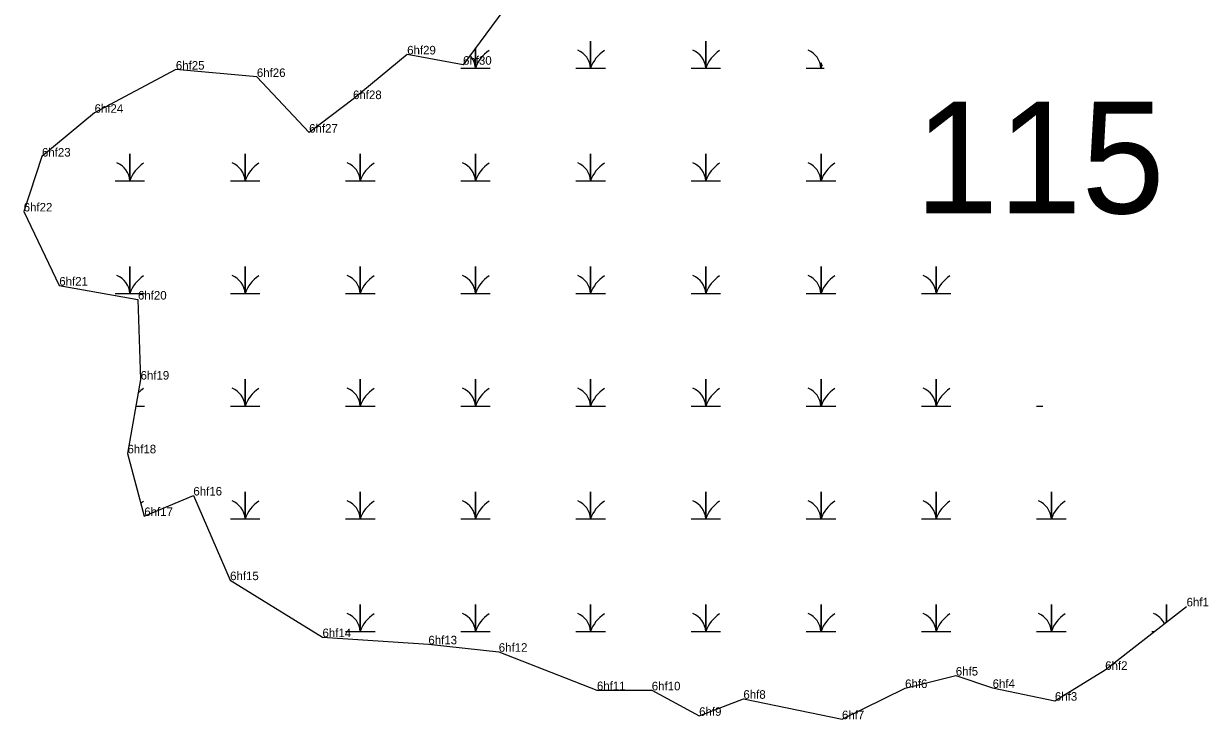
# Model space of a CAD drawing. Extents: x 2072529 to 2268796, y 436423 to 470397.
# Drawn here: x 2148768 to 2149460, y 441822 to 442229 of the extents above; entities that cross this region are included whole.
import ezdxf

# ---------------------------------------------------------------- set-up
doc = ezdxf.new("R2010")
doc.units = 0
for name, color, linetype in [('Default', 7, 'Continuous'), ('Exist Environmental Wetland Boundary', 7, 'Continuous'), ('Exist Environmental Wetland Boundary Cogo Comment', 7, 'Continuous'), ('Exist Environmental Wetland Boundary Cogo Point CELL', 7, 'Continuous'), ('Exist Hydro Swamp or Marsh', 7, 'Continuous')]:
    doc.layers.add(name, color=color, linetype=linetype)

msp = doc.modelspace()

# ---------------------------------------------------------------- linework, layer by layer
at = {"layer": 'Exist Environmental Wetland Boundary'}
msp.add_lwpolyline([(2149054.4, 442245.09), (2149024.51, 442204.64), (2148991.9, 442210.65), (2148960.28, 442184.55), (2148934.66, 442164.97), (2148904.15, 442197.48), (2148856.84, 442201.76), (2148809.38, 442176.56), (2148778.67, 442151), (2148767.99, 442118.92), (2148788.79, 442075.66), (2148834.73, 442067.48), (2148836.23, 442020.74), (2148828.59, 441977.67), (2148838.4, 441941.07), (2148867.07, 441953.05), (2148888.51, 441903.61), (2148942.46, 441870.32), (2149004.28, 441866.14), (2149045.37, 441861.79), (2149102.69, 441839.38), (2149134.71, 441839.27), (2149162.37, 441824.38), (2149188.21, 441834.34), (2149245.79, 441822.41), (2149282.62, 441840.62), (2149312.23, 441847.92), (2149333.74, 441840.67), (2149370.09, 441833.2), (2149399.45, 441851.22), (2149446.97, 441888.29)], dxfattribs=at)
at = {"layer": 'Exist Environmental Wetland Boundary Cogo Point CELL'}
for p, q in [((2148991.9, 442210.65), (2148991.9, 442210.65)), ((2148991.9, 442210.65), (2148991.9, 442210.65)), ((2148856.84, 442201.76), (2148856.84, 442201.76)), ((2148856.84, 442201.76), (2148856.84, 442201.76)), ((2149024.51, 442204.64), (2149024.51, 442204.64)), ((2149024.51, 442204.64), (2149024.51, 442204.64)), ((2148904.15, 442197.48), (2148904.15, 442197.48)), ((2148904.15, 442197.48), (2148904.15, 442197.48)), ((2148960.28, 442184.55), (2148960.28, 442184.55)), ((2148960.28, 442184.55), (2148960.28, 442184.55)), ((2148809.38, 442176.56), (2148809.38, 442176.56)), ((2148809.38, 442176.56), (2148809.38, 442176.56)), ((2148934.66, 442164.97), (2148934.66, 442164.97)), ((2148934.66, 442164.97), (2148934.66, 442164.97)), ((2148778.67, 442151), (2148778.67, 442151)), ((2148778.67, 442151), (2148778.67, 442151)), ((2148767.99, 442118.92), (2148767.99, 442118.92)), ((2148767.99, 442118.92), (2148767.99, 442118.92)), ((2148788.79, 442075.66), (2148788.79, 442075.66)), ((2148788.79, 442075.66), (2148788.79, 442075.66)), ((2148834.73, 442067.48), (2148834.73, 442067.48)), ((2148834.73, 442067.48), (2148834.73, 442067.48)), ((2148836.23, 442020.74), (2148836.23, 442020.74)), ((2148836.23, 442020.74), (2148836.23, 442020.74)), ((2148828.59, 441977.67), (2148828.59, 441977.67)), ((2148828.59, 441977.67), (2148828.59, 441977.67)), ((2148867.07, 441953.05), (2148867.07, 441953.05)), ((2148867.07, 441953.05), (2148867.07, 441953.05)), ((2148838.4, 441941.07), (2148838.4, 441941.07)), ((2148838.4, 441941.07), (2148838.4, 441941.07)), ((2148888.51, 441903.61), (2148888.51, 441903.61)), ((2148888.51, 441903.61), (2148888.51, 441903.61)), ((2149446.59, 441888.55), (2149446.59, 441888.55)), ((2148942.46, 441870.32), (2148942.46, 441870.32)), ((2148942.46, 441870.32), (2148942.46, 441870.32)), ((2149004.28, 441866.14), (2149004.28, 441866.14)), ((2149004.28, 441866.14), (2149004.28, 441866.14)), ((2149045.37, 441861.79), (2149045.37, 441861.79)), ((2149045.37, 441861.79), (2149045.37, 441861.79)), ((2149399.45, 441851.22), (2149399.45, 441851.22)), ((2149399.45, 441851.22), (2149399.45, 441851.22)), ((2149312.23, 441847.92), (2149312.23, 441847.92)), ((2149312.23, 441847.92), (2149312.23, 441847.92)), ((2149102.69, 441839.38), (2149102.69, 441839.38)), ((2149102.69, 441839.38), (2149102.69, 441839.38)), ((2149134.71, 441839.27), (2149134.71, 441839.27)), ((2149134.71, 441839.27), (2149134.71, 441839.27)), ((2149282.62, 441840.62), (2149282.62, 441840.62)), ((2149282.62, 441840.62), (2149282.62, 441840.62)), ((2149333.74, 441840.67), (2149333.74, 441840.67)), ((2149333.74, 441840.67), (2149333.74, 441840.67)), ((2149188.21, 441834.34), (2149188.21, 441834.34)), ((2149188.21, 441834.34), (2149188.21, 441834.34)), ((2149370.09, 441833.2), (2149370.09, 441833.2)), ((2149370.09, 441833.2), (2149370.09, 441833.2)), ((2149162.37, 441824.38), (2149162.37, 441824.38)), ((2149162.37, 441824.38), (2149162.37, 441824.38)), ((2149245.79, 441822.41), (2149245.79, 441822.41)), ((2149245.79, 441822.41), (2149245.79, 441822.41))]:
    msp.add_line(p, q, dxfattribs=at)
at = {"layer": 'Exist Hydro Swamp or Marsh'}
for points in [[(2149090.42, 442202.66), (2149099.02, 442202.66), (2149099.02, 442218.44), (2149099.02, 442202.66), (2149107.62, 442202.66)], [(2149157.67, 442202.66), (2149166.27, 442202.66), (2149166.27, 442218.44), (2149166.27, 442202.66), (2149174.87, 442202.66)], [(2149023.17, 442202.66), (2149031.77, 442202.66), (2149031.77, 442214.45)], [(2149031.77, 442214.45), (2149031.77, 442202.66), (2149040.37, 442202.66)], [(2149224.92, 442202.66), (2149233.52, 442202.66), (2149233.52, 442205.67)], [(2149233.52, 442205.67), (2149233.52, 442202.66), (2149235.46, 442202.66)], [(2148821.42, 442136.86), (2148830.02, 442136.86), (2148830.02, 442152.64), (2148830.02, 442136.86), (2148838.62, 442136.86)], [(2148888.67, 442136.86), (2148897.27, 442136.86), (2148897.27, 442152.64), (2148897.27, 442136.86), (2148905.87, 442136.86)], [(2148955.92, 442136.86), (2148964.52, 442136.86), (2148964.52, 442152.64), (2148964.52, 442136.86), (2148973.12, 442136.86)], [(2149023.17, 442136.86), (2149031.77, 442136.86), (2149031.77, 442152.64), (2149031.77, 442136.86), (2149040.37, 442136.86)], [(2149090.42, 442136.86), (2149099.02, 442136.86), (2149099.02, 442152.64), (2149099.02, 442136.86), (2149107.62, 442136.86)], [(2149157.67, 442136.86), (2149166.27, 442136.86), (2149166.27, 442152.64), (2149166.27, 442136.86), (2149174.87, 442136.86)], [(2149224.92, 442136.86), (2149233.52, 442136.86), (2149233.52, 442152.64), (2149233.52, 442136.86), (2149242.12, 442136.86)], [(2148821.42, 442071.06), (2148830.02, 442071.06), (2148830.02, 442086.84), (2148830.02, 442071.06), (2148838.62, 442071.06)], [(2148888.67, 442071.06), (2148897.27, 442071.06), (2148897.27, 442086.84), (2148897.27, 442071.06), (2148905.87, 442071.06)], [(2148955.92, 442071.06), (2148964.52, 442071.06), (2148964.52, 442086.84), (2148964.52, 442071.06), (2148973.12, 442071.06)], [(2149023.17, 442071.06), (2149031.77, 442071.06), (2149031.77, 442086.84), (2149031.77, 442071.06), (2149040.37, 442071.06)], [(2149090.42, 442071.06), (2149099.02, 442071.06), (2149099.02, 442086.84), (2149099.02, 442071.06), (2149107.62, 442071.06)], [(2149157.67, 442071.06), (2149166.27, 442071.06), (2149166.27, 442086.84), (2149166.27, 442071.06), (2149174.87, 442071.06)], [(2149224.92, 442071.06), (2149233.52, 442071.06), (2149233.52, 442086.84), (2149233.52, 442071.06), (2149242.12, 442071.06)], [(2149292.17, 442071.06), (2149300.77, 442071.06), (2149300.77, 442086.84), (2149300.77, 442071.06), (2149309.37, 442071.06)], [(2148888.67, 442005.26), (2148897.27, 442005.26), (2148897.27, 442021.04), (2148897.27, 442005.26), (2148905.87, 442005.26)], [(2148955.92, 442005.26), (2148964.52, 442005.26), (2148964.52, 442021.04), (2148964.52, 442005.26), (2148973.12, 442005.26)], [(2149023.17, 442005.26), (2149031.77, 442005.26), (2149031.77, 442021.04), (2149031.77, 442005.26), (2149040.37, 442005.26)], [(2149090.42, 442005.26), (2149099.02, 442005.26), (2149099.02, 442021.04), (2149099.02, 442005.26), (2149107.62, 442005.26)], [(2149157.67, 442005.26), (2149166.27, 442005.26), (2149166.27, 442021.04), (2149166.27, 442005.26), (2149174.87, 442005.26)], [(2149224.92, 442005.26), (2149233.52, 442005.26), (2149233.52, 442021.04), (2149233.52, 442005.26), (2149242.12, 442005.26)], [(2149292.17, 442005.26), (2149300.77, 442005.26), (2149300.77, 442021.04), (2149300.77, 442005.26), (2149309.37, 442005.26)], [(2148833.49, 442005.26), (2148838.62, 442005.26)], [(2149359.42, 442005.26), (2149362.99, 442005.26)], [(2148888.67, 441939.46), (2148897.27, 441939.46), (2148897.27, 441955.24), (2148897.27, 441939.46), (2148905.87, 441939.46)], [(2148955.92, 441939.46), (2148964.52, 441939.46), (2148964.52, 441955.24), (2148964.52, 441939.46), (2148973.12, 441939.46)], [(2149023.17, 441939.46), (2149031.77, 441939.46), (2149031.77, 441955.24), (2149031.77, 441939.46), (2149040.37, 441939.46)], [(2149090.42, 441939.46), (2149099.02, 441939.46), (2149099.02, 441955.24), (2149099.02, 441939.46), (2149107.62, 441939.46)], [(2149157.67, 441939.46), (2149166.27, 441939.46), (2149166.27, 441955.24), (2149166.27, 441939.46), (2149174.87, 441939.46)], [(2149224.92, 441939.46), (2149233.52, 441939.46), (2149233.52, 441955.24), (2149233.52, 441939.46), (2149242.12, 441939.46)], [(2149292.17, 441939.46), (2149300.77, 441939.46), (2149300.77, 441955.24), (2149300.77, 441939.46), (2149309.37, 441939.46)], [(2149359.42, 441939.46), (2149368.02, 441939.46), (2149368.02, 441955.24), (2149368.02, 441939.46), (2149376.62, 441939.46)], [(2148955.92, 441873.66), (2148964.52, 441873.66), (2148964.52, 441889.44), (2148964.52, 441873.66), (2148973.12, 441873.66)], [(2149023.17, 441873.66), (2149031.77, 441873.66), (2149031.77, 441889.44), (2149031.77, 441873.66), (2149040.37, 441873.66)], [(2149090.42, 441873.66), (2149099.02, 441873.66), (2149099.02, 441889.44), (2149099.02, 441873.66), (2149107.62, 441873.66)], [(2149157.67, 441873.66), (2149166.27, 441873.66), (2149166.27, 441889.44), (2149166.27, 441873.66), (2149174.87, 441873.66)], [(2149224.92, 441873.66), (2149233.52, 441873.66), (2149233.52, 441889.44), (2149233.52, 441873.66), (2149242.12, 441873.66)], [(2149292.17, 441873.66), (2149300.77, 441873.66), (2149300.77, 441889.44), (2149300.77, 441873.66), (2149309.37, 441873.66)], [(2149359.42, 441873.66), (2149368.02, 441873.66), (2149368.02, 441889.44), (2149368.02, 441873.66), (2149376.62, 441873.66)], [(2149435.27, 441879.16), (2149435.27, 441889.44), (2149435.27, 441879.16)], [(2149426.67, 441873.66), (2149428.22, 441873.66)]]:
    msp.add_lwpolyline(points, dxfattribs=at)
for centre, radius, start, end in [((2149019.5, 442201.78), 12.3, 4.14034, 42.61743), ((2149050.01, 442196.6), 19.22, 122.12745, 161.62219), ((2149086.75, 442201.78), 12.3, 4.14034, 67.53497), ((2149117.26, 442196.6), 19.22, 122.12745, 161.62219), ((2149154, 442201.78), 12.3, 4.14034, 67.53497), ((2149184.51, 442196.6), 19.22, 122.12745, 161.62219), ((2149221.25, 442201.78), 12.3, 4.14034, 67.53497), ((2149251.76, 442196.6), 19.22, 155.62841, 161.62219), ((2148817.75, 442135.98), 12.3, 4.14034, 67.53497), ((2148848.26, 442130.8), 19.22, 122.12745, 161.62219), ((2148885, 442135.98), 12.3, 4.14034, 67.53497), ((2148915.51, 442130.8), 19.22, 122.12745, 161.62219), ((2148952.25, 442135.98), 12.3, 4.14034, 67.53497), ((2148982.76, 442130.8), 19.22, 122.12745, 161.62219), ((2149019.5, 442135.98), 12.3, 4.14034, 67.53497), ((2149050.01, 442130.8), 19.22, 122.12745, 161.62219), ((2149086.75, 442135.98), 12.3, 4.14034, 67.53497), ((2149117.26, 442130.8), 19.22, 122.12745, 161.62219), ((2149154, 442135.98), 12.3, 4.14034, 67.53497), ((2149184.51, 442130.8), 19.22, 122.12745, 161.62219), ((2149221.25, 442135.98), 12.3, 4.14034, 67.53497), ((2149251.76, 442130.8), 19.22, 122.12745, 161.62219), ((2148817.75, 442070.18), 12.3, 4.14034, 67.53497), ((2148848.26, 442065), 19.22, 122.12745, 161.62219), ((2148885, 442070.18), 12.3, 4.14034, 67.53497), ((2148915.51, 442065), 19.22, 122.12745, 161.62219), ((2148952.25, 442070.18), 12.3, 4.14034, 67.53497), ((2148982.76, 442065), 19.22, 122.12745, 161.62219), ((2149019.5, 442070.18), 12.3, 4.14034, 67.53497), ((2149050.01, 442065), 19.22, 122.12745, 161.62219), ((2149086.75, 442070.18), 12.3, 4.14034, 67.53497), ((2149117.26, 442065), 19.22, 122.12745, 161.62219), ((2149154, 442070.18), 12.3, 4.14034, 67.53497), ((2149184.51, 442065), 19.22, 122.12745, 161.62219), ((2149221.25, 442070.18), 12.3, 4.14034, 67.53497), ((2149251.76, 442065), 19.22, 122.12745, 161.62219), ((2149288.5, 442070.18), 12.3, 4.14034, 67.53497), ((2149319.01, 442065), 19.22, 122.12745, 161.62219), ((2148848.26, 441999.2), 19.22, 122.12745, 134.20389), ((2148885, 442004.38), 12.3, 4.14034, 67.53497), ((2148915.51, 441999.2), 19.22, 122.12745, 161.62219), ((2148952.25, 442004.38), 12.3, 4.14034, 67.53497), ((2148982.76, 441999.2), 19.22, 122.12745, 161.62219), ((2149019.5, 442004.38), 12.3, 4.14034, 67.53497), ((2149050.01, 441999.2), 19.22, 122.12745, 161.62219), ((2149086.75, 442004.38), 12.3, 4.14034, 67.53497), ((2149117.26, 441999.2), 19.22, 122.12745, 161.62219), ((2149154, 442004.38), 12.3, 4.14034, 67.53497), ((2149184.51, 441999.2), 19.22, 122.12745, 161.62219), ((2149221.25, 442004.38), 12.3, 4.14034, 67.53497), ((2149251.76, 441999.2), 19.22, 122.12745, 161.62219), ((2149288.5, 442004.38), 12.3, 4.14034, 67.53497), ((2149319.01, 441999.2), 19.22, 122.12745, 161.62219), ((2148848.26, 441933.4), 19.22, 122.12745, 128.09619), ((2148885, 441938.58), 12.3, 4.14034, 67.53497), ((2148915.51, 441933.4), 19.22, 122.12745, 161.62219), ((2148952.25, 441938.58), 12.3, 4.14034, 67.53497), ((2148982.76, 441933.4), 19.22, 122.12745, 161.62219), ((2149019.5, 441938.58), 12.3, 4.14034, 67.53497), ((2149050.01, 441933.4), 19.22, 122.12745, 161.62219), ((2149086.75, 441938.58), 12.3, 4.14034, 67.53497), ((2149117.26, 441933.4), 19.22, 122.12745, 161.62219), ((2149154, 441938.58), 12.3, 4.14034, 67.53497), ((2149184.51, 441933.4), 19.22, 122.12745, 161.62219), ((2149221.25, 441938.58), 12.3, 4.14034, 67.53497), ((2149251.76, 441933.4), 19.22, 122.12745, 161.62219), ((2149288.5, 441938.58), 12.3, 4.14034, 67.53497), ((2149319.01, 441933.4), 19.22, 122.12745, 161.62219), ((2149355.75, 441938.58), 12.3, 4.14034, 67.53497), ((2149386.26, 441933.4), 19.22, 122.12745, 161.62219), ((2148952.25, 441872.78), 12.3, 4.14034, 67.53497), ((2148982.76, 441867.6), 19.22, 122.12745, 161.62219), ((2149019.5, 441872.78), 12.3, 4.14034, 67.53497), ((2149050.01, 441867.6), 19.22, 122.12745, 161.62219), ((2149086.75, 441872.78), 12.3, 4.14034, 67.53497), ((2149117.26, 441867.6), 19.22, 122.12745, 161.62219), ((2149154, 441872.78), 12.3, 4.14034, 67.53497), ((2149184.51, 441867.6), 19.22, 122.12745, 161.62219), ((2149221.25, 441872.78), 12.3, 4.14034, 67.53497), ((2149251.76, 441867.6), 19.22, 122.12745, 161.62219), ((2149288.5, 441872.78), 12.3, 4.14034, 67.53497), ((2149319.01, 441867.6), 19.22, 122.12745, 161.62219), ((2149355.75, 441872.78), 12.3, 4.14034, 67.53497), ((2149386.26, 441867.6), 19.22, 122.12745, 161.62219), ((2149423, 441872.78), 12.3, 26.18412, 67.53497)]:
    msp.add_arc(centre, radius, start, end, dxfattribs=at)

# ---------------------------------------------------------------- texts
at = {"layer": 'Default'}
msp.add_text('115', height=65.34, dxfattribs=at).set_placement((2149288.44, 442117.81))
at = {"layer": 'Exist Environmental Wetland Boundary Cogo Comment'}
for s, p in [('6hf29', (2148991.9, 442210.65)), ('6hf30', (2149024.51, 442204.64)), ('6hf25', (2148856.84, 442201.76)), ('6hf26', (2148904.15, 442197.48)), ('6hf28', (2148960.28, 442184.55)), ('6hf24', (2148809.38, 442176.56)), ('6hf27', (2148934.66, 442164.97)), ('6hf23', (2148778.67, 442151)), ('6hf22', (2148767.99, 442118.92)), ('6hf21', (2148788.79, 442075.66)), ('6hf20', (2148834.73, 442067.48)), ('6hf19', (2148836.23, 442020.74)), ('6hf18', (2148828.59, 441977.67)), ('6hf16', (2148867.07, 441953.05)), ('6hf17', (2148838.4, 441941.07)), ('6hf15', (2148888.51, 441903.61)), ('6hf1', (2149446.97, 441888.29)), ('6hf14', (2148942.46, 441870.32)), ('6hf13', (2149004.28, 441866.14)), ('6hf12', (2149045.37, 441861.79)), ('6hf2', (2149399.45, 441851.22)), ('6hf5', (2149312.23, 441847.92)), ('6hf11', (2149102.69, 441839.38)), ('6hf10', (2149134.71, 441839.27)), ('6hf6', (2149282.62, 441840.62)), ('6hf4', (2149333.74, 441840.67)), ('6hf8', (2149188.21, 441834.34)), ('6hf3', (2149370.09, 441833.2)), ('6hf9', (2149162.37, 441824.38)), ('6hf7', (2149245.79, 441822.41))]:
    msp.add_text(s, height=5, dxfattribs=at).set_placement(p)

doc.saveas('drawing.dxf')
